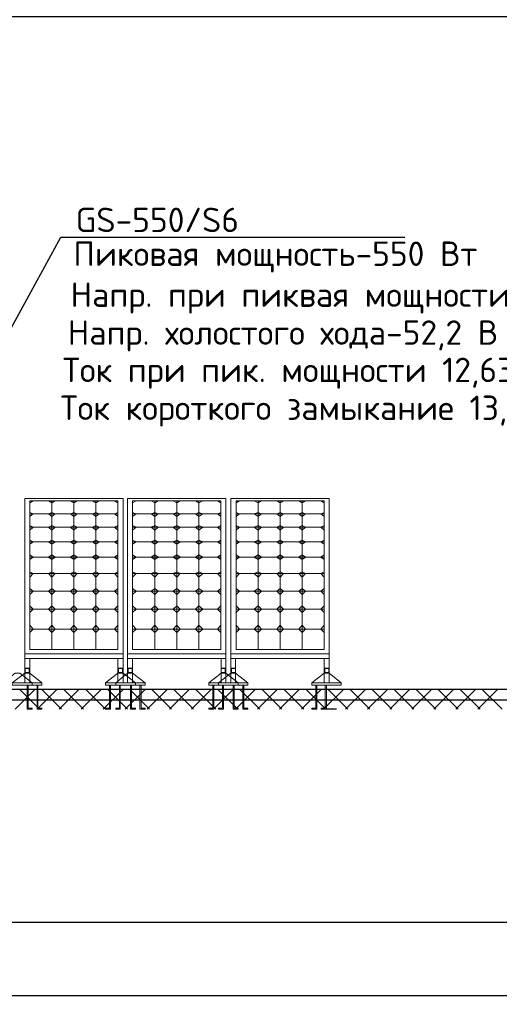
# Model space of a CAD drawing. Header units: millimetres. Extents: x 1114507 to 93926427, y 174473 to 817039.
# Tile 397 of 483: x 2027482 to 2030760, y 755713 to 762434. Entities that reach past the tile are written whole.
import ezdxf

# ---------------------------------------------------------------- set-up
doc = ezdxf.new("R2010")
doc.units = ezdxf.units.MM
for name, color, linetype in [('(002) Рамка', 7, 'Continuous'), ('PDF10_Geometry', 7, 'Continuous'), ('PDF10_Text', 7, 'Continuous'), ('RAZMERNAR', 152, 'Continuous')]:
    doc.layers.add(name, color=color, linetype=linetype)
doc.styles.add('PDF ISOCPEUR', font='isocpeur.TTF')
doc.styles.get("Standard").update_dxf_attribs({"font": 'isocpeui.ttf'})
doc.styles.add('WMF-Times New Roman0', font='times.ttf')
doc.dimstyles.new('ISO-25$0', dxfattribs={"dimtxt": 300, "dimasz": 200, "dimexe": 100, "dimexo": 300, "dimgap": 50, "dimtad": 1, "dimdec": 0, "dimtxsty": 'Standard', "dimblk": 'OBLIQUE', "dimcen": 250, "dimadec": 0, "dimazin": 0, "dimtfac": 1, "dimtdec": 0, "dimtmove": 0, "dimatfit": 3, "dimldrblk": 'OBLIQUE', "dimfxl": 0, "dimarcsym": 0})

# ---------------------------------------------------------------- blocks, each defined once
blk = doc.blocks.new('dhyjfyuk')
at = {"style": 'WMF-Times New Roman0'}
for s, insert, char_height, width, attachment_point in [('\\pi924.63548;{\\fISOCPEUR|b0|i1|c0|p34;Samarqand viloyati Toyloq tumani "\\fISOCPEUR|b0|i1|c204|p34;Хо\\fISOCPEUR|b0|i1|c0|p34;n\\fISOCPEUR|b0|i1|c204|p34;с\\fISOCPEUR|b0|i1|c0|p34;h\\fISOCPEUR|b0|i1|c204|p34;о\\fISOCPEUR|b0|i1|c0|p34;rb\\fISOCPEUR|b0|i1|c204|p34;о\\fISOCPEUR|b0|i1|c0|p34;g\'" \\fISOCPEUR|b0|i1|c204|p34;М\\fISOCPEUR|b0|i1|c0|p34;FY dagi 11-son \\P\\pi16770.62033;maktabni rekonstruksiya qilish. \\P\\pi11200.3173;(360 o\'quvchi o\'rinli qo\'shimcha bino qurish).}', (4415422, -1193420), 1400, 60812.6, 4), ('\\pi12888.864;{\\fTimes New Roman|b1|i0|c204|p18;\\C0;MCHJ\\P\\pi2815.884;\\C1;"PARVIZ  PROEKT  SERVIS"\\C0;\\P\\pi9383.364;Samarqand sh.\\C256; }', (4448452, -1205594), 1200, 29788.7, 1)]:
    blk.add_mtext(s, dxfattribs=dict(at, insert=insert, char_height=char_height, width=width, attachment_point=attachment_point))
blk = doc.blocks.new('_Oblique')
at = {"color": 0, "linetype": 'ByBlock', "lineweight": -2}
blk.add_line((-0.5, -0.5), (0.5, 0.5), dxfattribs=at)
blk = doc.blocks.new('*D1502')
at = {"layer": 'Defpoints', "color": 0, "lineweight": 35, "ltscale": 100, "transparency": 16777216}
for p in [(2012375.4, 766719.1), (2039375.4, 766719.1), (2039375.4, 762457.1)]:
    blk.add_point(p, dxfattribs=at)
at = {"layer": 'RAZMERNAR', "color": 0, "lineweight": -2, "ltscale": 100, "transparency": 16777216}
for p, q in [((2012375.4, 766319.1), (2012375.4, 762157.1)), ((2039375.4, 766319.1), (2039375.4, 762157.1)), ((2012225.4, 762457.1), (2039525.4, 762457.1))]:
    blk.add_line(p, q, dxfattribs=at)
at = {"layer": 'RAZMERNAR', "color": 0, "lineweight": -2, "ltscale": 100, "transparency": 16777216, "xscale": 250, "yscale": 250, "zscale": 250, "rotation": 180}
blk.add_blockref('_Oblique', (2012375.4, 762457.1), dxfattribs=at)
at = {"layer": 'RAZMERNAR', "color": 0, "lineweight": -2, "ltscale": 100, "transparency": 16777216, "xscale": 250, "yscale": 250, "zscale": 250}
blk.add_blockref('_Oblique', (2039375.4, 762457.1), dxfattribs=at)
at = {"layer": 'RAZMERNAR', "color": 0, "lineweight": 0, "ltscale": 100, "transparency": 16777216, "insert": (2025875.4, 762703.7), "char_height": 250, "attachment_point": 5}
blk.add_mtext('27000', dxfattribs=at)

msp = doc.modelspace()

# ---------------------------------------------------------------- linework, layer by layer
at = {"color": 5, "elevation": 0}
msp.add_lwpolyline([(2004714.2, 785471.7), (2057572.2, 785471.7), (2057572.2, 755771.7), (2004714.2, 755771.7)], close=True, dxfattribs=at)
at = {"color": 5, "lineweight": 30, "elevation": 0}
msp.add_lwpolyline([(2006714.2, 784971.7), (2057072.2, 784971.7), (2057072.2, 756271.7), (2006714.2, 756271.7)], close=True, dxfattribs=at)
at = {"layer": 'Defpoints', "color": 3, "linetype": 'ByBlock', "elevation": 0}
msp.add_lwpolyline([(2004714.2, 785471.7), (2046714.2, 785471.7), (2046714.2, 755771.7), (2004714.2, 755771.7)], close=True, dxfattribs=at)
at = {"layer": 'PDF10_Geometry', "lineweight": 25}
msp.add_lwpolyline([(2026567.7, 758764.9), (2027764.2, 760949.4), (2030114.7, 760949.4)], dxfattribs=at)
at = {"layer": 'PDF10_Geometry', "lineweight": 13}
for points in [[(2027551.9, 758074), (2027551.9, 757908.1), (2027517.2, 757908.1), (2027517.2, 758074), (2027517.2, 759166.3), (2028188.8, 759166.3), (2028188.8, 758074), (2028188.8, 757908.1), (2028154, 757908.1), (2028154, 758074)], [(2028188.8, 759166.3), (2028188.8, 758104.9), (2027517.2, 758104.9), (2027517.2, 759166.3)], [(2027551.9, 759062.1), (2027551.9, 759150.9), (2027702.5, 759150.9), (2027702.5, 759062.1), (2027702.5, 758969.5), (2027551.9, 758969.5), (2027853, 758969.5)], [(2027702.5, 759150.9), (2027702.5, 759062.1), (2027551.9, 759062.1), (2027853, 759062.1)], [(2027551.9, 759150.9), (2027853, 759150.9)], [(2027551.9, 759135.4), (2027575.1, 759150.9)], [(2027679.3, 759150.9), (2027702.5, 759135.4), (2027725.6, 759150.9)], [(2027876.2, 759150.9), (2027853, 759135.4), (2027829.8, 759150.9)], [(2028026.7, 759150.9), (2028003.5, 759135.4), (2027980.4, 759150.9)], [(2028130.9, 759150.9), (2028154, 759135.4)], [(2028254.4, 758074), (2028254.4, 757908.1), (2028219.7, 757908.1), (2028219.7, 758074), (2028219.7, 759166.3), (2028891.2, 759166.3), (2028891.2, 758074), (2028891.2, 757908.1), (2028860.3, 757908.1), (2028860.3, 758074)], [(2028891.2, 759166.3), (2028891.2, 758104.9), (2028219.7, 758104.9), (2028219.7, 759166.3)], [(2028254.4, 759062.1), (2028254.4, 759150.9), (2028404.9, 759150.9), (2028404.9, 759062.1), (2028404.9, 758969.5), (2028254.4, 758969.5), (2028555.4, 758969.5)], [(2028404.9, 759150.9), (2028404.9, 759062.1), (2028254.4, 759062.1), (2028555.4, 759062.1)], [(2028254.4, 759150.9), (2028555.4, 759150.9)], [(2028254.4, 759135.4), (2028277.5, 759150.9)], [(2028381.8, 759150.9), (2028404.9, 759135.4), (2028428.1, 759150.9)], [(2028578.6, 759150.9), (2028555.4, 759135.4), (2028532.3, 759150.9)], [(2028733, 759150.9), (2028706, 759135.4), (2028682.8, 759150.9)], [(2028833.3, 759150.9), (2028856.5, 759135.4)], [(2028956.8, 758074), (2028956.8, 757908.1), (2028926, 757908.1), (2028926, 758074), (2028926, 759166.3), (2029597.5, 759166.3), (2029597.5, 758074), (2029597.5, 757908.1), (2029562.8, 757908.1), (2029562.8, 758074)], [(2029597.5, 759166.3), (2029597.5, 758104.9), (2028926, 758104.9), (2028926, 759166.3)], [(2028960.7, 759062.1), (2028960.7, 759150.9), (2029111.2, 759150.9), (2029111.2, 759062.1), (2029111.2, 758969.5), (2028960.7, 758969.5), (2029261.7, 758969.5)], [(2029111.2, 759150.9), (2029111.2, 759062.1), (2028960.7, 759062.1), (2029261.7, 759062.1)], [(2028960.7, 759150.9), (2029261.7, 759150.9)], [(2028960.7, 759135.4), (2028983.9, 759150.9)], [(2029084.2, 759150.9), (2029111.2, 759135.4), (2029134.4, 759150.9)], [(2029284.9, 759150.9), (2029261.7, 759135.4), (2029238.6, 759150.9)], [(2029435.4, 759150.9), (2029412.3, 759135.4), (2029389.1, 759150.9)], [(2029539.6, 759150.9), (2029562.8, 759135.4)], [(2027551.9, 759042.8), (2027575.1, 759062.1), (2027551.9, 759069.8)], [(2027551.9, 758969.5), (2027551.9, 759062.1), (2027702.5, 759062.1), (2027702.5, 758969.5), (2027702.5, 758869.1), (2027551.9, 758869.1), (2027853, 758869.1)], [(2028154, 759069.8), (2028130.9, 759062.1), (2028154, 759042.8)], [(2028254.4, 759042.8), (2028277.5, 759062.1), (2028254.4, 759069.8)], [(2028254.4, 758969.5), (2028254.4, 759062.1), (2028404.9, 759062.1), (2028404.9, 758969.5), (2028404.9, 758869.1), (2028254.4, 758869.1), (2028555.4, 758869.1)], [(2028856.5, 759069.8), (2028833.3, 759062.1), (2028856.5, 759042.8)], [(2028960.7, 759042.8), (2028983.9, 759062.1), (2028960.7, 759069.8)], [(2028960.7, 758969.5), (2028960.7, 759062.1), (2029111.2, 759062.1), (2029111.2, 758969.5), (2029111.2, 758869.1), (2028960.7, 758869.1), (2029261.7, 758869.1)], [(2029562.8, 759069.8), (2029539.6, 759062.1), (2029562.8, 759042.8)], [(2027551.9, 758950.2), (2027575.1, 758969.5), (2027551.9, 758981)], [(2028154, 758981), (2028130.9, 758969.5), (2028154, 758950.2)], [(2028254.4, 758950.2), (2028277.5, 758969.5), (2028254.4, 758981)], [(2028856.5, 758981), (2028833.3, 758969.5), (2028856.5, 758950.2)], [(2028960.7, 758950.2), (2028983.9, 758969.5), (2028960.7, 758981)], [(2029562.8, 758981), (2029539.6, 758969.5), (2029562.8, 758950.2)], [(2027551.9, 758869.1), (2027551.9, 758969.5), (2027702.5, 758969.5), (2027702.5, 758869.1), (2027702.5, 758764.9), (2027551.9, 758764.9), (2027853, 758764.9)], [(2028254.4, 758869.1), (2028254.4, 758969.5), (2028404.9, 758969.5), (2028404.9, 758869.1), (2028404.9, 758764.9), (2028254.4, 758764.9), (2028555.4, 758764.9)], [(2028960.7, 758869.1), (2028960.7, 758969.5), (2029111.2, 758969.5), (2029111.2, 758869.1), (2029111.2, 758764.9), (2028960.7, 758764.9), (2029261.7, 758764.9)], [(2027551.9, 758853.7), (2027575.1, 758869.1), (2027551.9, 758880.7)], [(2027551.9, 758764.9), (2027551.9, 758869.1), (2027702.5, 758869.1), (2027702.5, 758764.9), (2027702.5, 758653), (2027551.9, 758653), (2027853, 758653)], [(2028154, 758880.7), (2028130.9, 758869.1), (2028154, 758853.7)], [(2028254.4, 758853.7), (2028277.5, 758869.1), (2028254.4, 758880.7)], [(2028254.4, 758764.9), (2028254.4, 758869.1), (2028404.9, 758869.1), (2028404.9, 758764.9), (2028404.9, 758653), (2028254.4, 758653), (2028555.4, 758653)], [(2028856.5, 758880.7), (2028833.3, 758869.1), (2028856.5, 758853.7)], [(2028960.7, 758853.7), (2028983.9, 758869.1), (2028960.7, 758880.7)], [(2028960.7, 758764.9), (2028960.7, 758869.1), (2029111.2, 758869.1), (2029111.2, 758764.9), (2029111.2, 758653), (2028960.7, 758653), (2029261.7, 758653)], [(2029562.8, 758880.7), (2029539.6, 758869.1), (2029562.8, 758853.7)], [(2027551.9, 758749.5), (2027575.1, 758764.9), (2027551.9, 758780.3)], [(2028154, 758780.3), (2028130.9, 758764.9), (2028154, 758749.5)], [(2028254.4, 758749.5), (2028277.5, 758764.9), (2028254.4, 758780.3)], [(2028856.5, 758780.3), (2028833.3, 758764.9), (2028856.5, 758749.5)], [(2028960.7, 758749.5), (2028983.9, 758764.9), (2028960.7, 758780.3)], [(2029562.8, 758780.3), (2029539.6, 758764.9), (2029562.8, 758749.5)], [(2027551.9, 758653), (2027551.9, 758764.9), (2027702.5, 758764.9), (2027702.5, 758653), (2027702.5, 758533.3), (2027551.9, 758533.3), (2027853, 758533.3)], [(2028254.4, 758653), (2028254.4, 758764.9), (2028404.9, 758764.9), (2028404.9, 758653), (2028404.9, 758533.3), (2028254.4, 758533.3), (2028555.4, 758533.3)], [(2028960.7, 758653), (2028960.7, 758764.9), (2029111.2, 758764.9), (2029111.2, 758653), (2029111.2, 758533.3), (2028960.7, 758533.3), (2029261.7, 758533.3)], [(2027551.9, 758629.8), (2027575.1, 758653), (2027551.9, 758664.5)], [(2027551.9, 758533.3), (2027551.9, 758653), (2027702.5, 758653), (2027702.5, 758533.3), (2027702.5, 758409.8), (2027551.9, 758409.8), (2027853, 758409.8)], [(2028154, 758664.5), (2028130.9, 758653), (2028154, 758629.8)], [(2028254.4, 758629.8), (2028277.5, 758653), (2028254.4, 758664.5)], [(2028254.4, 758533.3), (2028254.4, 758653), (2028404.9, 758653), (2028404.9, 758533.3), (2028404.9, 758409.8), (2028254.4, 758409.8), (2028555.4, 758409.8)], [(2028856.5, 758664.5), (2028833.3, 758653), (2028856.5, 758629.8)], [(2028960.7, 758629.8), (2028983.9, 758653), (2028960.7, 758664.5)], [(2028960.7, 758533.3), (2028960.7, 758653), (2029111.2, 758653), (2029111.2, 758533.3), (2029111.2, 758409.8), (2028960.7, 758409.8), (2029261.7, 758409.8)], [(2029562.8, 758664.5), (2029539.6, 758653), (2029562.8, 758629.8)], [(2027551.9, 758510.2), (2027575.1, 758533.3), (2027551.9, 758552.6)], [(2027551.9, 758409.8), (2027551.9, 758533.3), (2027702.5, 758533.3), (2027702.5, 758409.8), (2027702.5, 758274.7), (2027551.9, 758274.7), (2027853, 758274.7)], [(2028154, 758552.6), (2028130.9, 758533.3), (2028154, 758510.2)], [(2028254.4, 758510.2), (2028277.5, 758533.3), (2028254.4, 758552.6)], [(2028254.4, 758409.8), (2028254.4, 758533.3), (2028404.9, 758533.3), (2028404.9, 758409.8), (2028404.9, 758274.7), (2028254.4, 758274.7), (2028555.4, 758274.7)], [(2028856.5, 758552.6), (2028833.3, 758533.3), (2028856.5, 758510.2)], [(2028960.7, 758510.2), (2028983.9, 758533.3), (2028960.7, 758552.6)], [(2028960.7, 758409.8), (2028960.7, 758533.3), (2029111.2, 758533.3), (2029111.2, 758409.8), (2029111.2, 758274.7), (2028960.7, 758274.7), (2029261.7, 758274.7)], [(2029562.8, 758552.6), (2029539.6, 758533.3), (2029562.8, 758510.2)], [(2027551.9, 758386.7), (2027575.1, 758409.8), (2027551.9, 758433)], [(2028154, 758433), (2028130.9, 758409.8), (2028154, 758386.7)], [(2028254.4, 758386.7), (2028277.5, 758409.8), (2028254.4, 758433)], [(2028856.5, 758433), (2028833.3, 758409.8), (2028856.5, 758386.7)], [(2028960.7, 758386.7), (2028983.9, 758409.8), (2028960.7, 758433)], [(2029562.8, 758433), (2029539.6, 758409.8), (2029562.8, 758386.7)], [(2027551.9, 758274.7), (2027551.9, 758409.8), (2027702.5, 758409.8), (2027702.5, 758274.7), (2027702.5, 758135.8), (2027551.9, 758135.8), (2027551.9, 758274.7), (2027702.5, 758274.7), (2027702.5, 758135.8)], [(2028254.4, 758274.7), (2028254.4, 758409.8), (2028404.9, 758409.8), (2028404.9, 758274.7), (2028404.9, 758135.8), (2028254.4, 758135.8), (2028254.4, 758274.7), (2028404.9, 758274.7), (2028404.9, 758135.8)], [(2028960.7, 758274.7), (2028960.7, 758409.8), (2029111.2, 758409.8), (2029111.2, 758274.7), (2029111.2, 758135.8), (2028960.7, 758135.8), (2028960.7, 758274.7), (2029111.2, 758274.7), (2029111.2, 758135.8)], [(2027551.9, 758251.6), (2027575.1, 758274.7), (2027551.9, 758301.7)], [(2028154, 758301.7), (2028130.9, 758274.7), (2028154, 758251.6)], [(2028254.4, 758251.6), (2028277.5, 758274.7), (2028254.4, 758301.7)], [(2028856.5, 758301.7), (2028833.3, 758274.7), (2028856.5, 758251.6)], [(2028960.7, 758251.6), (2028983.9, 758274.7), (2028960.7, 758301.7)], [(2029562.8, 758301.7), (2029539.6, 758274.7), (2029562.8, 758251.6)], [(2027366.7, 757908.1), (2027451.6, 757973.7), (2027482.5, 757973.7), (2027567.4, 757908.1)], [(2027633, 757908.1), (2027551.9, 757973.7), (2027517.2, 757973.7), (2027432.3, 757908.1)], [(2027517.2, 757973.7), (2027517.2, 758008.4), (2027551.9, 758008.4), (2027551.9, 757973.7)], [(2028069.1, 757908.1), (2028154, 757973.7), (2028188.8, 757973.7), (2028273.7, 757908.1)], [(2028339.3, 757908.1), (2028254.4, 757973.7), (2028219.7, 757973.7), (2028138.6, 757908.1)], [(2028188.8, 757973.7), (2028188.8, 758008.4), (2028154, 758008.4), (2028154, 757973.7)], [(2028219.7, 757973.7), (2028219.7, 758008.4), (2028254.4, 758008.4), (2028254.4, 757973.7)], [(2028775.4, 757908.1), (2028860.3, 757973.7), (2028891.2, 757973.7), (2028976.1, 757908.1)], [(2029041.7, 757908.1), (2028956.8, 757973.7), (2028926, 757973.7), (2028841, 757908.1)], [(2028891.2, 757973.7), (2028891.2, 758008.4), (2028860.3, 758008.4), (2028860.3, 757973.7)], [(2028926, 757973.7), (2028926, 758008.4), (2028956.8, 758008.4), (2028956.8, 757973.7)], [(2029477.9, 757908.1), (2029562.8, 757973.7), (2029597.5, 757973.7), (2029678.6, 757908.1)], [(2029597.5, 757973.7), (2029597.5, 758008.4), (2029562.8, 758008.4), (2029562.8, 757973.7)], [(2027451.6, 757726.7), (2027586.7, 757861.7)], [(2027617.6, 757726.7), (2027482.5, 757861.7)], [(2027532.6, 757892.6), (2027532.6, 757726.7), (2027567.4, 757726.7), (2027567.4, 757734.4), (2027540.4, 757734.4), (2027540.4, 757892.6)], [(2027602.1, 757892.6), (2027602.1, 757726.7), (2027633, 757726.7), (2027633, 757734.4), (2027606, 757734.4), (2027606, 757892.6)], [(2027602.1, 757726.7), (2027737.2, 757861.7)], [(2027768.1, 757726.7), (2027633, 757861.7)], [(2027752.6, 757726.7), (2027887.7, 757861.7)], [(2027918.6, 757726.7), (2027783.5, 757861.7)], [(2027903.2, 757726.7), (2028038.3, 757861.7)], [(2028069.1, 757726.7), (2027934, 757861.7)], [(2028053.7, 757726.7), (2028188.8, 757861.7)], [(2028103.9, 757892.6), (2028103.9, 757726.7), (2028069.1, 757726.7), (2028069.1, 757734.4), (2028096.1, 757734.4), (2028096.1, 757892.6)], [(2028219.7, 757726.7), (2028084.6, 757861.7)], [(2028169.5, 757892.6), (2028169.5, 757726.7), (2028138.6, 757726.7), (2028138.6, 757734.4), (2028165.6, 757734.4), (2028165.6, 757892.6)], [(2028204.2, 757726.7), (2028339.3, 757861.7)], [(2028370.2, 757726.7), (2028235.1, 757861.7)], [(2028239, 757892.6), (2028239, 757726.7), (2028273.7, 757726.7), (2028273.7, 757734.4), (2028246.7, 757734.4), (2028246.7, 757892.6)], [(2028304.6, 757892.6), (2028304.6, 757726.7), (2028339.3, 757726.7), (2028339.3, 757734.4), (2028312.3, 757734.4), (2028312.3, 757892.6)], [(2028354.7, 757726.7), (2028489.8, 757861.7)], [(2028520.7, 757726.7), (2028385.6, 757861.7)], [(2028505.3, 757726.7), (2028640.4, 757861.7)], [(2028671.2, 757726.7), (2028536.1, 757861.7)], [(2028655.8, 757726.7), (2028790.9, 757861.7)], [(2028821.8, 757726.7), (2028686.7, 757861.7)], [(2028810.2, 757892.6), (2028810.2, 757726.7), (2028775.4, 757726.7), (2028775.4, 757734.4), (2028802.5, 757734.4), (2028802.5, 757892.6)], [(2028806.3, 757726.7), (2028941.4, 757861.7)], [(2028972.3, 757726.7), (2028837.2, 757861.7)], [(2028875.8, 757892.6), (2028875.8, 757726.7), (2028841, 757726.7), (2028841, 757734.4), (2028868.1, 757734.4), (2028868.1, 757892.6)], [(2028941.4, 757892.6), (2028941.4, 757726.7), (2028976.1, 757726.7), (2028976.1, 757734.4), (2028949.1, 757734.4), (2028949.1, 757892.6)], [(2028956.8, 757726.7), (2029091.9, 757861.7)], [(2029122.8, 757726.7), (2028987.7, 757861.7)], [(2029007, 757892.6), (2029007, 757726.7), (2029041.7, 757726.7), (2029041.7, 757734.4), (2029014.7, 757734.4), (2029014.7, 757892.6)], [(2029107.4, 757726.7), (2029242.4, 757861.7)], [(2029273.3, 757726.7), (2029138.2, 757861.7)], [(2029257.9, 757726.7), (2029393, 757861.7)], [(2029423.8, 757726.7), (2029288.8, 757861.7)], [(2029408.4, 757726.7), (2029543.5, 757861.7)], [(2029574.4, 757726.7), (2029439.3, 757861.7)], [(2029512.6, 757892.6), (2029512.6, 757726.7), (2029477.9, 757726.7), (2029477.9, 757734.4), (2029504.9, 757734.4), (2029504.9, 757892.6)], [(2029578.2, 757892.6), (2029578.2, 757726.7), (2029543.5, 757726.7), (2029543.5, 757734.4), (2029570.5, 757734.4), (2029570.5, 757892.6)], [(2029558.9, 757726.7), (2029694, 757861.7)], [(2029724.9, 757726.7), (2029589.8, 757861.7)], [(2029709.5, 757726.7), (2029844.5, 757861.7)], [(2029875.4, 757726.7), (2029740.3, 757861.7)], [(2029860, 757726.7), (2029995.1, 757861.7)], [(2030025.9, 757726.7), (2029890.9, 757861.7)], [(2030010.5, 757726.7), (2030145.6, 757861.7)], [(2030176.5, 757726.7), (2030041.4, 757861.7)], [(2030161, 757726.7), (2030296.1, 757861.7)], [(2030327, 757726.7), (2030191.9, 757861.7)], [(2030311.6, 757726.7), (2030446.6, 757861.7)], [(2030477.5, 757726.7), (2030342.4, 757861.7)], [(2030462.1, 757726.7), (2030597.2, 757861.7)], [(2030628, 757726.7), (2030493, 757861.7)], [(2030612.6, 757726.7), (2030747.7, 757861.7)], [(2030778.6, 757726.7), (2030643.5, 757861.7)]]:
    msp.add_lwpolyline(points, dxfattribs=at)
for points in [[(2027551.9, 759150.9), (2028154, 759150.9), (2028154, 758135.8), (2027551.9, 758135.8)], [(2027702.5, 759062.1), (2027853, 759062.1), (2027853, 759150.9), (2027702.5, 759150.9)], [(2027853, 759062.1), (2028003.5, 759062.1), (2028003.5, 759150.9), (2027853, 759150.9)], [(2028003.5, 759062.1), (2028154, 759062.1), (2028154, 759150.9), (2028003.5, 759150.9)], [(2028254.4, 759150.9), (2028856.5, 759150.9), (2028856.5, 758135.8), (2028254.4, 758135.8)], [(2028404.9, 759062.1), (2028555.4, 759062.1), (2028555.4, 759150.9), (2028404.9, 759150.9)], [(2028555.4, 759062.1), (2028706, 759062.1), (2028706, 759150.9), (2028555.4, 759150.9)], [(2028706, 759062.1), (2028856.5, 759062.1), (2028856.5, 759150.9), (2028706, 759150.9)], [(2028960.7, 759150.9), (2029562.8, 759150.9), (2029562.8, 758135.8), (2028960.7, 758135.8)], [(2029111.2, 759062.1), (2029261.7, 759062.1), (2029261.7, 759150.9), (2029111.2, 759150.9)], [(2029261.7, 759062.1), (2029412.3, 759062.1), (2029412.3, 759150.9), (2029261.7, 759150.9)], [(2029412.3, 759062.1), (2029562.8, 759062.1), (2029562.8, 759150.9), (2029412.3, 759150.9)], [(2027702.5, 759042.8), (2027725.6, 759062.1), (2027702.5, 759069.8), (2027679.3, 759062.1)], [(2027702.5, 758969.5), (2027853, 758969.5), (2027853, 759062.1), (2027702.5, 759062.1)], [(2027853, 759042.8), (2027876.2, 759062.1), (2027853, 759069.8), (2027829.8, 759062.1)], [(2027853, 758969.5), (2028003.5, 758969.5), (2028003.5, 759062.1), (2027853, 759062.1)], [(2028003.5, 759042.8), (2028026.7, 759062.1), (2028003.5, 759069.8), (2027980.4, 759062.1)], [(2028003.5, 758969.5), (2028154, 758969.5), (2028154, 759062.1), (2028003.5, 759062.1)], [(2028404.9, 759042.8), (2028428.1, 759062.1), (2028404.9, 759069.8), (2028381.8, 759062.1)], [(2028404.9, 758969.5), (2028555.4, 758969.5), (2028555.4, 759062.1), (2028404.9, 759062.1)], [(2028555.4, 759042.8), (2028578.6, 759062.1), (2028555.4, 759069.8), (2028532.3, 759062.1)], [(2028555.4, 758969.5), (2028706, 758969.5), (2028706, 759062.1), (2028555.4, 759062.1)], [(2028706, 759042.8), (2028733, 759062.1), (2028706, 759069.8), (2028682.8, 759062.1)], [(2028706, 758969.5), (2028856.5, 758969.5), (2028856.5, 759062.1), (2028706, 759062.1)], [(2029111.2, 759042.8), (2029134.4, 759062.1), (2029111.2, 759069.8), (2029084.2, 759062.1)], [(2029111.2, 758969.5), (2029261.7, 758969.5), (2029261.7, 759062.1), (2029111.2, 759062.1)], [(2029261.7, 759042.8), (2029284.9, 759062.1), (2029261.7, 759069.8), (2029238.6, 759062.1)], [(2029261.7, 758969.5), (2029412.3, 758969.5), (2029412.3, 759062.1), (2029261.7, 759062.1)], [(2029412.3, 759042.8), (2029435.4, 759062.1), (2029412.3, 759069.8), (2029389.1, 759062.1)], [(2029412.3, 758969.5), (2029562.8, 758969.5), (2029562.8, 759062.1), (2029412.3, 759062.1)], [(2027702.5, 758950.2), (2027725.6, 758969.5), (2027702.5, 758981), (2027679.3, 758969.5)], [(2027853, 758950.2), (2027876.2, 758969.5), (2027853, 758981), (2027829.8, 758969.5)], [(2028003.5, 758950.2), (2028026.7, 758969.5), (2028003.5, 758981), (2027980.4, 758969.5)], [(2028404.9, 758950.2), (2028428.1, 758969.5), (2028404.9, 758981), (2028381.8, 758969.5)], [(2028555.4, 758950.2), (2028578.6, 758969.5), (2028555.4, 758981), (2028532.3, 758969.5)], [(2028706, 758950.2), (2028733, 758969.5), (2028706, 758981), (2028682.8, 758969.5)], [(2029111.2, 758950.2), (2029134.4, 758969.5), (2029111.2, 758981), (2029084.2, 758969.5)], [(2029261.7, 758950.2), (2029284.9, 758969.5), (2029261.7, 758981), (2029238.6, 758969.5)], [(2029412.3, 758950.2), (2029435.4, 758969.5), (2029412.3, 758981), (2029389.1, 758969.5)], [(2027702.5, 758869.1), (2027853, 758869.1), (2027853, 758969.5), (2027702.5, 758969.5)], [(2027853, 758869.1), (2028003.5, 758869.1), (2028003.5, 758969.5), (2027853, 758969.5)], [(2028003.5, 758869.1), (2028154, 758869.1), (2028154, 758969.5), (2028003.5, 758969.5)], [(2028404.9, 758869.1), (2028555.4, 758869.1), (2028555.4, 758969.5), (2028404.9, 758969.5)], [(2028555.4, 758869.1), (2028706, 758869.1), (2028706, 758969.5), (2028555.4, 758969.5)], [(2028706, 758869.1), (2028856.5, 758869.1), (2028856.5, 758969.5), (2028706, 758969.5)], [(2029111.2, 758869.1), (2029261.7, 758869.1), (2029261.7, 758969.5), (2029111.2, 758969.5)], [(2029261.7, 758869.1), (2029412.3, 758869.1), (2029412.3, 758969.5), (2029261.7, 758969.5)], [(2029412.3, 758869.1), (2029562.8, 758869.1), (2029562.8, 758969.5), (2029412.3, 758969.5)], [(2027702.5, 758853.7), (2027725.6, 758869.1), (2027702.5, 758880.7), (2027679.3, 758869.1)], [(2027702.5, 758764.9), (2027853, 758764.9), (2027853, 758869.1), (2027702.5, 758869.1)], [(2027853, 758853.7), (2027876.2, 758869.1), (2027853, 758880.7), (2027829.8, 758869.1)], [(2027853, 758764.9), (2028003.5, 758764.9), (2028003.5, 758869.1), (2027853, 758869.1)], [(2028003.5, 758853.7), (2028026.7, 758869.1), (2028003.5, 758880.7), (2027980.4, 758869.1)], [(2028003.5, 758764.9), (2028154, 758764.9), (2028154, 758869.1), (2028003.5, 758869.1)], [(2028404.9, 758853.7), (2028428.1, 758869.1), (2028404.9, 758880.7), (2028381.8, 758869.1)], [(2028404.9, 758764.9), (2028555.4, 758764.9), (2028555.4, 758869.1), (2028404.9, 758869.1)], [(2028555.4, 758853.7), (2028578.6, 758869.1), (2028555.4, 758880.7), (2028532.3, 758869.1)], [(2028555.4, 758764.9), (2028706, 758764.9), (2028706, 758869.1), (2028555.4, 758869.1)], [(2028706, 758853.7), (2028733, 758869.1), (2028706, 758880.7), (2028682.8, 758869.1)], [(2028706, 758764.9), (2028856.5, 758764.9), (2028856.5, 758869.1), (2028706, 758869.1)], [(2029111.2, 758853.7), (2029134.4, 758869.1), (2029111.2, 758880.7), (2029084.2, 758869.1)], [(2029111.2, 758764.9), (2029261.7, 758764.9), (2029261.7, 758869.1), (2029111.2, 758869.1)], [(2029261.7, 758853.7), (2029284.9, 758869.1), (2029261.7, 758880.7), (2029238.6, 758869.1)], [(2029261.7, 758764.9), (2029412.3, 758764.9), (2029412.3, 758869.1), (2029261.7, 758869.1)], [(2029412.3, 758853.7), (2029435.4, 758869.1), (2029412.3, 758880.7), (2029389.1, 758869.1)], [(2029412.3, 758764.9), (2029562.8, 758764.9), (2029562.8, 758869.1), (2029412.3, 758869.1)], [(2027702.5, 758749.5), (2027725.6, 758764.9), (2027702.5, 758780.3), (2027679.3, 758764.9)], [(2027853, 758749.5), (2027876.2, 758764.9), (2027853, 758780.3), (2027829.8, 758764.9)], [(2028003.5, 758749.5), (2028026.7, 758764.9), (2028003.5, 758780.3), (2027980.4, 758764.9)], [(2028404.9, 758749.5), (2028428.1, 758764.9), (2028404.9, 758780.3), (2028381.8, 758764.9)], [(2028555.4, 758749.5), (2028578.6, 758764.9), (2028555.4, 758780.3), (2028532.3, 758764.9)], [(2028706, 758749.5), (2028733, 758764.9), (2028706, 758780.3), (2028682.8, 758764.9)], [(2029111.2, 758749.5), (2029134.4, 758764.9), (2029111.2, 758780.3), (2029084.2, 758764.9)], [(2029261.7, 758749.5), (2029284.9, 758764.9), (2029261.7, 758780.3), (2029238.6, 758764.9)], [(2029412.3, 758749.5), (2029435.4, 758764.9), (2029412.3, 758780.3), (2029389.1, 758764.9)], [(2027702.5, 758653), (2027853, 758653), (2027853, 758764.9), (2027702.5, 758764.9)], [(2027853, 758653), (2028003.5, 758653), (2028003.5, 758764.9), (2027853, 758764.9)], [(2028003.5, 758653), (2028154, 758653), (2028154, 758764.9), (2028003.5, 758764.9)], [(2028404.9, 758653), (2028555.4, 758653), (2028555.4, 758764.9), (2028404.9, 758764.9)], [(2028555.4, 758653), (2028706, 758653), (2028706, 758764.9), (2028555.4, 758764.9)], [(2028706, 758653), (2028856.5, 758653), (2028856.5, 758764.9), (2028706, 758764.9)], [(2029111.2, 758653), (2029261.7, 758653), (2029261.7, 758764.9), (2029111.2, 758764.9)], [(2029261.7, 758653), (2029412.3, 758653), (2029412.3, 758764.9), (2029261.7, 758764.9)], [(2029412.3, 758653), (2029562.8, 758653), (2029562.8, 758764.9), (2029412.3, 758764.9)], [(2027702.5, 758629.8), (2027725.6, 758653), (2027702.5, 758664.5), (2027679.3, 758653)], [(2027702.5, 758533.3), (2027853, 758533.3), (2027853, 758653), (2027702.5, 758653)], [(2027853, 758629.8), (2027876.2, 758653), (2027853, 758664.5), (2027829.8, 758653)], [(2027853, 758533.3), (2028003.5, 758533.3), (2028003.5, 758653), (2027853, 758653)], [(2028003.5, 758629.8), (2028026.7, 758653), (2028003.5, 758664.5), (2027980.4, 758653)], [(2028003.5, 758533.3), (2028154, 758533.3), (2028154, 758653), (2028003.5, 758653)], [(2028404.9, 758629.8), (2028428.1, 758653), (2028404.9, 758664.5), (2028381.8, 758653)], [(2028404.9, 758533.3), (2028555.4, 758533.3), (2028555.4, 758653), (2028404.9, 758653)], [(2028555.4, 758629.8), (2028578.6, 758653), (2028555.4, 758664.5), (2028532.3, 758653)], [(2028555.4, 758533.3), (2028706, 758533.3), (2028706, 758653), (2028555.4, 758653)], [(2028706, 758629.8), (2028733, 758653), (2028706, 758664.5), (2028682.8, 758653)], [(2028706, 758533.3), (2028856.5, 758533.3), (2028856.5, 758653), (2028706, 758653)], [(2029111.2, 758629.8), (2029134.4, 758653), (2029111.2, 758664.5), (2029084.2, 758653)], [(2029111.2, 758533.3), (2029261.7, 758533.3), (2029261.7, 758653), (2029111.2, 758653)], [(2029261.7, 758629.8), (2029284.9, 758653), (2029261.7, 758664.5), (2029238.6, 758653)], [(2029261.7, 758533.3), (2029412.3, 758533.3), (2029412.3, 758653), (2029261.7, 758653)], [(2029412.3, 758629.8), (2029435.4, 758653), (2029412.3, 758664.5), (2029389.1, 758653)], [(2029412.3, 758533.3), (2029562.8, 758533.3), (2029562.8, 758653), (2029412.3, 758653)], [(2027702.5, 758510.2), (2027725.6, 758533.3), (2027702.5, 758552.6), (2027679.3, 758533.3)], [(2027702.5, 758409.8), (2027853, 758409.8), (2027853, 758533.3), (2027702.5, 758533.3)], [(2027853, 758510.2), (2027876.2, 758533.3), (2027853, 758552.6), (2027829.8, 758533.3)], [(2027853, 758409.8), (2028003.5, 758409.8), (2028003.5, 758533.3), (2027853, 758533.3)], [(2028003.5, 758510.2), (2028026.7, 758533.3), (2028003.5, 758552.6), (2027980.4, 758533.3)], [(2028003.5, 758409.8), (2028154, 758409.8), (2028154, 758533.3), (2028003.5, 758533.3)], [(2028404.9, 758510.2), (2028428.1, 758533.3), (2028404.9, 758552.6), (2028381.8, 758533.3)], [(2028404.9, 758409.8), (2028555.4, 758409.8), (2028555.4, 758533.3), (2028404.9, 758533.3)], [(2028555.4, 758510.2), (2028578.6, 758533.3), (2028555.4, 758552.6), (2028532.3, 758533.3)], [(2028555.4, 758409.8), (2028706, 758409.8), (2028706, 758533.3), (2028555.4, 758533.3)], [(2028706, 758510.2), (2028733, 758533.3), (2028706, 758552.6), (2028682.8, 758533.3)], [(2028706, 758409.8), (2028856.5, 758409.8), (2028856.5, 758533.3), (2028706, 758533.3)], [(2029111.2, 758510.2), (2029134.4, 758533.3), (2029111.2, 758552.6), (2029084.2, 758533.3)], [(2029111.2, 758409.8), (2029261.7, 758409.8), (2029261.7, 758533.3), (2029111.2, 758533.3)], [(2029261.7, 758510.2), (2029284.9, 758533.3), (2029261.7, 758552.6), (2029238.6, 758533.3)], [(2029261.7, 758409.8), (2029412.3, 758409.8), (2029412.3, 758533.3), (2029261.7, 758533.3)], [(2029412.3, 758510.2), (2029435.4, 758533.3), (2029412.3, 758552.6), (2029389.1, 758533.3)], [(2029412.3, 758409.8), (2029562.8, 758409.8), (2029562.8, 758533.3), (2029412.3, 758533.3)], [(2027702.5, 758386.7), (2027725.6, 758409.8), (2027702.5, 758433), (2027679.3, 758409.8)], [(2027853, 758386.7), (2027876.2, 758409.8), (2027853, 758433), (2027829.8, 758409.8)], [(2028003.5, 758386.7), (2028026.7, 758409.8), (2028003.5, 758433), (2027980.4, 758409.8)], [(2028404.9, 758386.7), (2028428.1, 758409.8), (2028404.9, 758433), (2028381.8, 758409.8)], [(2028555.4, 758386.7), (2028578.6, 758409.8), (2028555.4, 758433), (2028532.3, 758409.8)], [(2028706, 758386.7), (2028733, 758409.8), (2028706, 758433), (2028682.8, 758409.8)], [(2029111.2, 758386.7), (2029134.4, 758409.8), (2029111.2, 758433), (2029084.2, 758409.8)], [(2029261.7, 758386.7), (2029284.9, 758409.8), (2029261.7, 758433), (2029238.6, 758409.8)], [(2029412.3, 758386.7), (2029435.4, 758409.8), (2029412.3, 758433), (2029389.1, 758409.8)], [(2027702.5, 758274.7), (2027853, 758274.7), (2027853, 758409.8), (2027702.5, 758409.8)], [(2027853, 758274.7), (2028003.5, 758274.7), (2028003.5, 758409.8), (2027853, 758409.8)], [(2028003.5, 758274.7), (2028154, 758274.7), (2028154, 758409.8), (2028003.5, 758409.8)], [(2028404.9, 758274.7), (2028555.4, 758274.7), (2028555.4, 758409.8), (2028404.9, 758409.8)], [(2028555.4, 758274.7), (2028706, 758274.7), (2028706, 758409.8), (2028555.4, 758409.8)], [(2028706, 758274.7), (2028856.5, 758274.7), (2028856.5, 758409.8), (2028706, 758409.8)], [(2029111.2, 758274.7), (2029261.7, 758274.7), (2029261.7, 758409.8), (2029111.2, 758409.8)], [(2029261.7, 758274.7), (2029412.3, 758274.7), (2029412.3, 758409.8), (2029261.7, 758409.8)], [(2029412.3, 758274.7), (2029562.8, 758274.7), (2029562.8, 758409.8), (2029412.3, 758409.8)], [(2027702.5, 758251.6), (2027725.6, 758274.7), (2027702.5, 758301.7), (2027679.3, 758274.7)], [(2027853, 758251.6), (2027876.2, 758274.7), (2027853, 758301.7), (2027829.8, 758274.7)], [(2028003.5, 758251.6), (2028026.7, 758274.7), (2028003.5, 758301.7), (2027980.4, 758274.7)], [(2028404.9, 758251.6), (2028428.1, 758274.7), (2028404.9, 758301.7), (2028381.8, 758274.7)], [(2028555.4, 758251.6), (2028578.6, 758274.7), (2028555.4, 758301.7), (2028532.3, 758274.7)], [(2028706, 758251.6), (2028733, 758274.7), (2028706, 758301.7), (2028682.8, 758274.7)], [(2029111.2, 758251.6), (2029134.4, 758274.7), (2029111.2, 758301.7), (2029084.2, 758274.7)], [(2029261.7, 758251.6), (2029284.9, 758274.7), (2029261.7, 758301.7), (2029238.6, 758274.7)], [(2029412.3, 758251.6), (2029435.4, 758274.7), (2029412.3, 758301.7), (2029389.1, 758274.7)], [(2027702.5, 758135.8), (2027853, 758135.8), (2027853, 758274.7), (2027702.5, 758274.7)], [(2027853, 758135.8), (2028003.5, 758135.8), (2028003.5, 758274.7), (2027853, 758274.7)], [(2028003.5, 758135.8), (2028154, 758135.8), (2028154, 758274.7), (2028003.5, 758274.7)], [(2028404.9, 758135.8), (2028555.4, 758135.8), (2028555.4, 758274.7), (2028404.9, 758274.7)], [(2028555.4, 758135.8), (2028706, 758135.8), (2028706, 758274.7), (2028555.4, 758274.7)], [(2028706, 758135.8), (2028856.5, 758135.8), (2028856.5, 758274.7), (2028706, 758274.7)], [(2029111.2, 758135.8), (2029261.7, 758135.8), (2029261.7, 758274.7), (2029111.2, 758274.7)], [(2029261.7, 758135.8), (2029412.3, 758135.8), (2029412.3, 758274.7), (2029261.7, 758274.7)], [(2029412.3, 758135.8), (2029562.8, 758135.8), (2029562.8, 758274.7), (2029412.3, 758274.7)], [(2027517.2, 758104.9), (2028188.8, 758104.9), (2028188.8, 758074), (2027517.2, 758074)], [(2028219.7, 758104.9), (2028891.2, 758104.9), (2028891.2, 758074), (2028219.7, 758074)], [(2028926, 758104.9), (2029597.5, 758104.9), (2029597.5, 758074), (2028926, 758074)], [(2027548.1, 757977.5), (2027521.1, 757977.5), (2027521.1, 758004.6), (2027548.1, 758004.6)], [(2028157.9, 757977.5), (2028184.9, 757977.5), (2028184.9, 758004.6), (2028157.9, 758004.6)], [(2028250.5, 757977.5), (2028223.5, 757977.5), (2028223.5, 758004.6), (2028250.5, 758004.6)], [(2028860.3, 757977.5), (2028887.4, 757977.5), (2028887.4, 758004.6), (2028860.3, 758004.6)], [(2028956.8, 757977.5), (2028929.8, 757977.5), (2028929.8, 758004.6), (2028956.8, 758004.6)], [(2029566.7, 757977.5), (2029593.7, 757977.5), (2029593.7, 758004.6), (2029566.7, 758004.6)], [(2027366.7, 757908.1), (2027366.7, 757892.6), (2027567.4, 757892.6), (2027567.4, 757908.1)], [(2027633, 757908.1), (2027633, 757892.6), (2027432.3, 757892.6), (2027432.3, 757908.1)], [(2028069.1, 757908.1), (2028069.1, 757892.6), (2028273.7, 757892.6), (2028273.7, 757908.1)], [(2028339.3, 757908.1), (2028339.3, 757892.6), (2028138.6, 757892.6), (2028138.6, 757908.1)], [(2028775.4, 757908.1), (2028775.4, 757892.6), (2028976.1, 757892.6), (2028976.1, 757908.1)], [(2029041.7, 757908.1), (2029041.7, 757892.6), (2028841, 757892.6), (2028841, 757908.1)], [(2029477.9, 757908.1), (2029477.9, 757892.6), (2029678.6, 757892.6), (2029678.6, 757908.1)]]:
    msp.add_lwpolyline(points, close=True, dxfattribs=at)
at = {"layer": 'PDF10_Geometry', "lineweight": 30}
for points in [[(2034885.2, 757861.7), (2025676.2, 757861.7)], [(2025685.2, 757792.3), (2034885.2, 757792.3)], [(2029647.7, 757726.7), (2029543.5, 757726.7)]]:
    msp.add_lwpolyline(points, dxfattribs=at)

# ---------------------------------------------------------------- block references
at = {"layer": '(002) Рамка', "lineweight": 50, "xscale": 0.1999999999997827, "yscale": 0.1999999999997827, "zscale": 0.1999999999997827}
for p in [(321235.3, 998676.5, 0), (368239.9, 998676.5, 0), (424263, 998676.5, 0), (480286.3, 998676.5, 0), (536309.5, 998676.5, 0), (583309.2, 998676.5, 0), (641167.3, 998676.5, 0), (699025.3, 998676.5, 0), (756883.3, 998676.5, 0), (814741.3, 998676.5, 0), (872599.3, 998676.5, 0), (930457.3, 998676.5, 0), (988315.3, 998676.5, 0), (1046173.3, 998676.5, 0), (1104031.3, 998676.5, 0)]:
    msp.add_blockref('dhyjfyuk', p, dxfattribs=at)

# ---------------------------------------------------------------- texts
at = {"layer": 'PDF10_Text', "attachment_point": 7, "style": 'PDF ISOCPEUR'}
for s, insert, char_height in [('GS-550/S6', (2027864.7, 760984.3), 166.67), ('Пиковая мощность-550 Вт', (2027849.2, 760708.3), 166.672), ('Напр. при пиквая мощности-42,75 В', (2027830, 760428.6), 166.672), ('Напр. холостого хода-52,2 В', (2027810.6, 760170), 166.672), ('Ток при пик. мощности 12,63А', (2027775.9, 759915.2), 166.672), ('Ток короткого замыкание 13,6А', (2027760.5, 759656.6), 166.672)]:
    msp.add_mtext(s, dxfattribs=dict(at, insert=insert, char_height=char_height))

# ---------------------------------------------------------------- dimensions: what is measured, and where the dimension line sits
at = {"layer": 'RAZMERNAR', "lineweight": 0, "ltscale": 100}
dim = msp.add_linear_dim(base=(2039375.4, 762457.1), p1=(2012375.4, 766719.1), p2=(2039375.4, 766719.1), dimstyle='ISO-25$0', override={"dimtxt": 250, "dimasz": 250, "dimexe": 300, "dimexo": 400, "dimgap": 120, "dimpost": '\\X', "dimcen": -20, "dimdle": 150, "dimtmove": 1}, dxfattribs=at)
dim.commit()
dim.dimension.update_dxf_attribs({"geometry": '*D1502', "text_midpoint": (2025875.4, 762703.7)})

doc.saveas('drawing.dxf')
